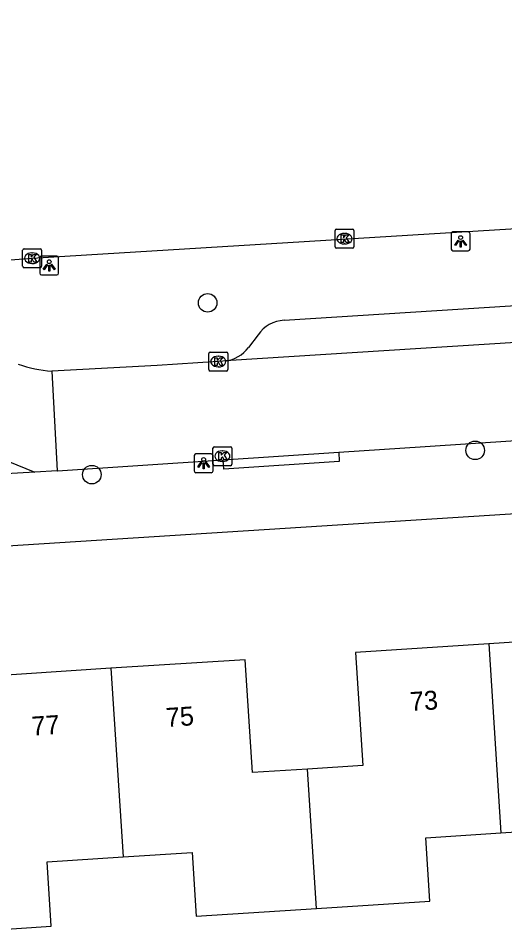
# Model space of a CAD drawing. Extents: x 159689 to 160786, y 387323 to 388339.
# Drawn here: x 160199.15 to 160224.84, y 388269.59 to 388317.94 of the extents above; entities that cross this region are included whole.
import ezdxf

# ---------------------------------------------------------------- set-up
doc = ezdxf.new("R2010")
doc.units = 0
for name, color, linetype in [('IMGEO_Boom', 7, 'Continuous'), ('IMGEO_Fietspad_open', 7, 'Continuous'), ('IMGEO_Kolk', 7, 'Continuous'), ('IMGEO_Lichtpunt', 7, 'Continuous'), ('IMGEO_Pand', 7, 'Continuous'), ('IMGEO_Pand_nummerreeks', 7, 'Continuous'), ('IMGEO_Parkeervlak_open', 7, 'Continuous'), ('IMGEO_Rijbaan_lokaal_open', 7, 'Continuous'), ('IMGEO_Rijbaan_regionaal_gesloten', 7, 'Continuous'), ('IMGEO_Voetpad_open', 7, 'Continuous')]:
    doc.layers.add(name, color=color, linetype=linetype)

msp = doc.modelspace()

# ---------------------------------------------------------------- linework, layer by layer
at = {"layer": 'IMGEO_Boom'}
for centre in [(160209.152, 388302.909), (160223.284, 388295.118), (160203.033, 388293.834)]:
    msp.add_circle(centre, 0.489, dxfattribs=at)
at = {"layer": 'IMGEO_Fietspad_open'}
msp.add_lwpolyline([(160200.03, 388293.962), (160178.117, 388292.692), (160176.568, 388292.579)], dxfattribs=at)
at = {"layer": 'IMGEO_Kolk'}
for p, q in [((160215.881, 388305.872), (160215.881, 388306.724)), ((160215.956, 388306.798), (160216.808, 388306.798)), ((160216.369, 388306.578), (160216.394, 388306.578)), ((160216.882, 388306.724), (160216.882, 388305.872)), ((160199.379, 388304.84), (160199.379, 388305.692)), ((160199.454, 388305.766), (160200.306, 388305.766)), ((160199.867, 388305.546), (160199.892, 388305.546)), ((160200.38, 388305.692), (160200.38, 388304.84)), ((160216.808, 388305.798), (160215.956, 388305.798)), ((160216.392, 388306.018), (160216.367, 388306.018)), ((160200.306, 388304.766), (160199.454, 388304.766)), ((160199.89, 388304.986), (160199.865, 388304.986)), ((160209.213, 388299.382), (160209.213, 388300.234)), ((160209.288, 388300.308), (160210.14, 388300.308)), ((160210.214, 388300.234), (160210.214, 388299.382)), ((160209.701, 388300.088), (160209.726, 388300.088)), ((160210.14, 388299.308), (160209.288, 388299.308)), ((160209.724, 388299.528), (160209.699, 388299.528)), ((160209.429, 388294.382), (160209.429, 388295.234)), ((160209.504, 388295.308), (160210.356, 388295.308)), ((160209.917, 388295.088), (160209.942, 388295.088)), ((160210.43, 388295.234), (160210.43, 388294.382)), ((160209.94, 388294.528), (160209.915, 388294.528)), ((160210.356, 388294.308), (160209.504, 388294.308))]:
    msp.add_line(p, q, dxfattribs=at)
for points in [[(160215.881, 388305.872), (160215.881, 388306.724)], [(160215.956, 388306.798), (160216.808, 388306.798)], [(160216.882, 388306.724), (160216.882, 388305.872)], [(160216.202, 388306.498), (160216.325, 388306.498), (160216.325, 388306.347), (160216.455, 388306.498), (160216.619, 388306.498), (160216.473, 388306.347), (160216.626, 388306.098), (160216.474, 388306.098), (160216.389, 388306.262), (160216.325, 388306.195), (160216.325, 388306.098), (160216.202, 388306.098), (160216.202, 388306.498)], [(160199.379, 388304.84), (160199.379, 388305.692)], [(160199.454, 388305.766), (160200.306, 388305.766)], [(160200.38, 388305.692), (160200.38, 388304.84)], [(160216.808, 388305.798), (160215.956, 388305.798)], [(160199.7, 388305.466), (160199.823, 388305.466), (160199.823, 388305.315), (160199.953, 388305.466), (160200.117, 388305.466), (160199.971, 388305.315), (160200.124, 388305.066), (160199.972, 388305.066), (160199.887, 388305.23), (160199.823, 388305.163), (160199.823, 388305.066), (160199.7, 388305.066), (160199.7, 388305.466)], [(160200.306, 388304.766), (160199.454, 388304.766)], [(160209.213, 388299.382), (160209.213, 388300.234)], [(160209.288, 388300.308), (160210.14, 388300.308)], [(160210.214, 388300.234), (160210.214, 388299.382)], [(160209.534, 388300.008), (160209.657, 388300.008), (160209.657, 388299.857), (160209.787, 388300.008), (160209.951, 388300.008), (160209.805, 388299.857), (160209.958, 388299.608), (160209.806, 388299.608), (160209.721, 388299.772), (160209.657, 388299.705), (160209.657, 388299.608), (160209.534, 388299.608), (160209.534, 388300.008)], [(160210.14, 388299.308), (160209.288, 388299.308)], [(160209.429, 388294.382), (160209.429, 388295.234)], [(160209.504, 388295.308), (160210.356, 388295.308)], [(160209.75, 388295.008), (160209.873, 388295.008), (160209.873, 388294.857), (160210.003, 388295.008), (160210.167, 388295.008), (160210.021, 388294.857), (160210.174, 388294.608), (160210.022, 388294.608), (160209.937, 388294.772), (160209.873, 388294.705), (160209.873, 388294.608), (160209.75, 388294.608), (160209.75, 388295.008)], [(160210.43, 388295.234), (160210.43, 388294.382)], [(160210.356, 388294.308), (160209.504, 388294.308)]]:
    msp.add_lwpolyline(points, dxfattribs=at)
for centre, start, end in [((160215.958, 388306.722), 91.552, 178.448), ((160215.958, 388306.722), 91.552, 178.448), ((160216.806, 388306.722), 1.552, 88.448), ((160216.806, 388306.722), 1.552, 88.448), ((160199.456, 388305.69), 91.552, 178.448), ((160199.456, 388305.69), 91.552, 178.448), ((160200.304, 388305.69), 1.552, 88.448), ((160200.304, 388305.69), 1.552, 88.448), ((160215.958, 388305.874), 181.552, 268.448), ((160215.958, 388305.874), 181.552, 268.448), ((160216.806, 388305.874), 271.552, 358.448), ((160216.806, 388305.874), 271.552, 358.448), ((160199.456, 388304.842), 181.552, 268.448), ((160199.456, 388304.842), 181.552, 268.448), ((160200.304, 388304.842), 271.552, 358.448), ((160200.304, 388304.842), 271.552, 358.448), ((160209.29, 388300.232), 91.552, 178.448), ((160209.29, 388300.232), 91.552, 178.448), ((160210.138, 388300.232), 1.552, 88.448), ((160210.138, 388300.232), 1.552, 88.448), ((160209.29, 388299.384), 181.552, 268.448), ((160209.29, 388299.384), 181.552, 268.448), ((160210.138, 388299.384), 271.552, 358.448), ((160210.138, 388299.384), 271.552, 358.448), ((160209.506, 388295.232), 91.552, 178.448), ((160209.506, 388295.232), 91.552, 178.448), ((160210.354, 388295.232), 1.552, 88.448), ((160210.354, 388295.232), 1.552, 88.448), ((160209.506, 388294.384), 181.552, 268.448), ((160209.506, 388294.384), 181.552, 268.448), ((160210.354, 388294.384), 271.552, 358.448), ((160210.354, 388294.384), 271.552, 358.448)]:
    msp.add_arc(centre, 0.0765, start, end, dxfattribs=at)
for centre, major_axis, ratio, start_param, end_param in [((160216.368, 388306.298), (-0.387, 0.002), 0.722429, 4.712389, 7.853982), ((160216.393, 388306.298), (-0.39, 0.002), 0.717154, 1.570796, 4.712389), ((160199.866, 388305.266), (-0.387, 0.002), 0.722429, 4.712389, 7.853982), ((160199.891, 388305.266), (-0.39, 0.002), 0.717154, 1.570796, 4.712389), ((160209.7, 388299.808), (-0.387, 0.002), 0.722429, 4.712389, 7.853982), ((160209.725, 388299.808), (-0.39, 0.002), 0.717154, 1.570796, 4.712389), ((160209.916, 388294.808), (-0.387, 0.002), 0.722429, 4.712389, 7.853982), ((160209.941, 388294.808), (-0.39, 0.002), 0.717154, 1.570796, 4.712389)]:
    msp.add_ellipse(centre, major_axis=major_axis, ratio=ratio, start_param=start_param, end_param=end_param, dxfattribs=at)
at = {"layer": 'IMGEO_Lichtpunt'}
for p, q in [((160222.016, 388306.558), (160222.016, 388305.751)), ((160222.016, 388306.558), (160222.016, 388305.751)), ((160222.918, 388306.653), (160222.11, 388306.653)), ((160222.918, 388306.653), (160222.11, 388306.653)), ((160223.012, 388305.751), (160223.012, 388306.558)), ((160223.012, 388305.751), (160223.012, 388306.558)), ((160222.11, 388305.657), (160222.918, 388305.657)), ((160222.11, 388305.657), (160222.918, 388305.657)), ((160200.284, 388305.284), (160200.284, 388304.477)), ((160200.284, 388305.284), (160200.284, 388304.477)), ((160201.186, 388305.379), (160200.378, 388305.379)), ((160201.186, 388305.379), (160200.378, 388305.379)), ((160201.28, 388304.477), (160201.28, 388305.284)), ((160201.28, 388304.477), (160201.28, 388305.284)), ((160200.378, 388304.383), (160201.186, 388304.383)), ((160200.378, 388304.383), (160201.186, 388304.383)), ((160209.341, 388294.935), (160208.533, 388294.935)), ((160209.341, 388294.935), (160208.533, 388294.935)), ((160208.439, 388294.84), (160208.439, 388294.033)), ((160208.439, 388294.84), (160208.439, 388294.033)), ((160209.435, 388294.033), (160209.435, 388294.84)), ((160209.435, 388294.033), (160209.435, 388294.84)), ((160208.533, 388293.939), (160209.341, 388293.939)), ((160208.533, 388293.939), (160209.341, 388293.939))]:
    msp.add_line(p, q, dxfattribs=at)
for points in [[(160222.39, 388306.222), (160222.429, 388306.194), (160222.241, 388305.932), (160222.203, 388305.959), (160222.39, 388306.222)], [(160222.492, 388306.174), (160222.539, 388306.174), (160222.539, 388305.852), (160222.492, 388305.852), (160222.492, 388306.174)], [(160222.602, 388306.194), (160222.64, 388306.221), (160222.827, 388305.959), (160222.788, 388305.931), (160222.602, 388306.194)], [(160200.658, 388304.948), (160200.697, 388304.92), (160200.509, 388304.658), (160200.471, 388304.685), (160200.658, 388304.948)], [(160200.76, 388304.9), (160200.807, 388304.9), (160200.807, 388304.578), (160200.76, 388304.578), (160200.76, 388304.9)], [(160200.87, 388304.92), (160200.908, 388304.947), (160201.095, 388304.685), (160201.056, 388304.657), (160200.87, 388304.92)], [(160208.813, 388294.504), (160208.852, 388294.476), (160208.664, 388294.214), (160208.626, 388294.241), (160208.813, 388294.504)], [(160208.915, 388294.456), (160208.962, 388294.456), (160208.962, 388294.134), (160208.915, 388294.134), (160208.915, 388294.456)], [(160209.025, 388294.476), (160209.063, 388294.503), (160209.25, 388294.241), (160209.211, 388294.213), (160209.025, 388294.476)]]:
    msp.add_lwpolyline(points, dxfattribs=at)
for centre in [(160222.515, 388306.356), (160200.783, 388305.082), (160208.938, 388294.638)]:
    msp.add_circle(centre, 0.0994, dxfattribs=at)
for centre, start, end in [((160222.11, 388306.558), 90, 180), ((160222.11, 388306.558), 90, 180), ((160222.918, 388306.558), 0, 90), ((160222.918, 388306.558), 0, 90), ((160222.11, 388305.751), 180, 270), ((160222.11, 388305.751), 180, 270), ((160222.918, 388305.751), 270, 0), ((160222.918, 388305.751), 270, 360), ((160200.378, 388305.284), 90, 180), ((160200.378, 388305.284), 90, 180), ((160201.186, 388305.284), 0, 90), ((160201.186, 388305.284), 0, 90), ((160200.378, 388304.477), 180, 270), ((160200.378, 388304.477), 180, 270), ((160201.186, 388304.477), 270, 0), ((160201.186, 388304.477), 270, 360), ((160208.533, 388294.84), 90, 180), ((160208.533, 388294.84), 90, 180), ((160209.341, 388294.84), 0, 90), ((160209.341, 388294.84), 0, 90), ((160208.533, 388294.033), 180, 270), ((160208.533, 388294.033), 180, 270), ((160209.341, 388294.033), 270, 0), ((160209.341, 388294.033), 270, 360)]:
    msp.add_arc(centre, 0.0946, start, end, dxfattribs=at)
at = {"layer": 'IMGEO_Pand'}
for points in [[(160234.32, 388279.603), (160231.422, 388279.416), (160231.039, 388285.354), (160224, 388284.9)], [(160224, 388284.9), (160216.958, 388284.445), (160217.344, 388278.472), (160214.43, 388278.284)], [(160224, 388284.9), (160224.646, 388274.91)], [(160214.43, 388278.284), (160211.517, 388278.096), (160211.132, 388284.06), (160204.038, 388283.603)], [(160204.038, 388283.603), (160196.943, 388283.145), (160197.323, 388277.26), (160194.358, 388277.069)], [(160204.038, 388283.603), (160204.681, 388273.638)], [(160214.904, 388270.918), (160214.43, 388278.284)], [(160224.646, 388274.91), (160228.444, 388275.155), (160228.663, 388271.76), (160234.801, 388272.156)], [(160214.904, 388270.918), (160220.891, 388271.304), (160220.674, 388274.654), (160224.646, 388274.91)], [(160194.837, 388269.586), (160200.889, 388269.976), (160200.67, 388273.379), (160204.681, 388273.638)], [(160204.681, 388273.638), (160208.332, 388273.873), (160208.549, 388270.508), (160214.904, 388270.918)]]:
    msp.add_lwpolyline(points, dxfattribs=at)
at = {"layer": 'IMGEO_Parkeervlak_open'}
for points in [[(160227.936, 388302.907), (160213.188, 388301.985)], [(160211.824, 388301.214), (160211.307, 388300.552)]]:
    msp.add_lwpolyline(points, dxfattribs=at)
for centre, radius, start, end in [((160213.233, 388300.313), 1.673, 91.5501, 147.4045), ((160209.882, 388301.589), 1.763, 276.6624, 323.9729)]:
    msp.add_arc(centre, radius, start, end, dxfattribs=at)
at = {"layer": 'IMGEO_Rijbaan_lokaal_open'}
for points in [[(160388.023, 388311.077), (160210.086, 388299.838)], [(160210.086, 388299.838), (160209.947, 388299.827), (160209.715, 388299.806), (160206.492, 388299.596), (160200.913, 388299.297)], [(160200.913, 388299.297), (160201.205, 388294.03)], [(160188.778, 388298.54), (160200.03, 388293.962)], [(160216.076, 388295.019), (160220.64, 388295.323), (160229.966, 388295.933)], [(160209.972, 388294.613), (160216.076, 388295.019)], [(160201.205, 388294.03), (160201.217, 388294.03), (160209.972, 388294.613)], [(160201.205, 388294.03), (160200.03, 388293.962)]]:
    msp.add_lwpolyline(points, dxfattribs=at)
msp.add_arc((160201.464, 388306.173), 6.898, 250.3919, 265.4186, dxfattribs=at)
at = {"layer": 'IMGEO_Rijbaan_regionaal_gesloten'}
msp.add_lwpolyline([(160190.331, 388304.538), (160199.88, 388305.266), (160228.902, 388307.039), (160299.632, 388311.63), (160391.839, 388317.513), (160398.521, 388317.939)], dxfattribs=at)
at = {"layer": 'IMGEO_Voetpad_open'}
for points in [[(160149.004, 388286.929), (160387.915, 388302.12), (160392.653, 388302.487)], [(160216.076, 388295.019), (160216.107, 388294.521), (160210.003, 388294.115), (160209.972, 388294.613)]]:
    msp.add_lwpolyline(points, dxfattribs=at)

# ---------------------------------------------------------------- texts
at = {"layer": 'IMGEO_Pand_nummerreeks'}
for s, rotation, p in [('73', 3.6936, (160219.865, 388281.346)), ('75', 3.6897, (160206.971, 388280.505)), ('77', 3.6897, (160199.877, 388280.048))]:
    msp.add_text(s, height=1, rotation=rotation, dxfattribs=at).set_placement(p)

doc.saveas('drawing.dxf')
